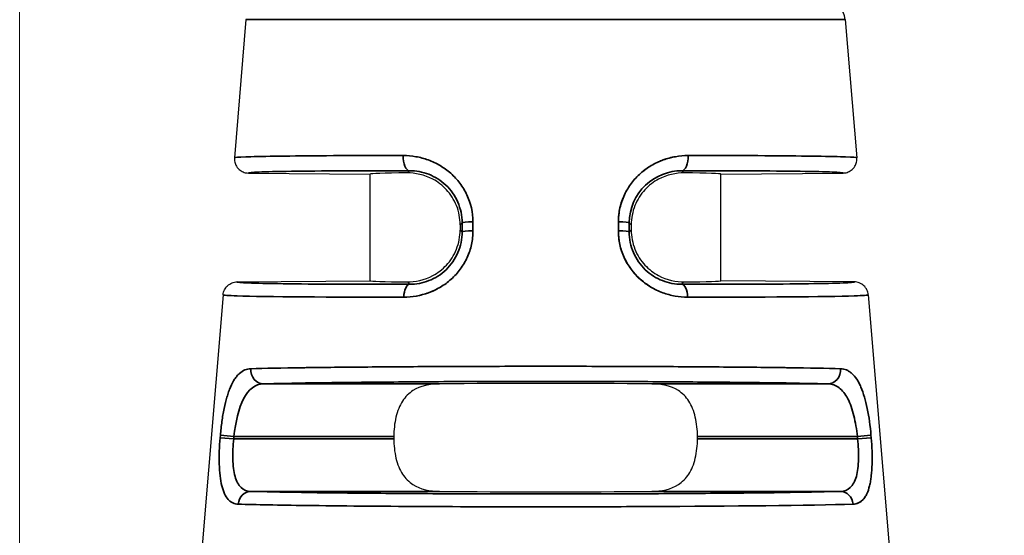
# Model space of a CAD drawing. Header units: millimetres. Extents: x 399 to 6233, y -1870 to 1602.
# Tile 423 of 656: x 4704.24 to 4718.28, y 466.23 to 473.59. Entities that reach past the tile are written whole.
import ezdxf

# ---------------------------------------------------------------- set-up
doc = ezdxf.new("R2010")
doc.units = ezdxf.units.MM
for name, color, linetype, lineweight in [('AM_5', 3, 'Continuous', 25), ('可見 (ISO)', 7, 'Continuous', 25), ('窄部可見 (ISO)', 7, 'Continuous', 35)]:
    doc.layers.add(name, color=color, linetype=linetype, lineweight=lineweight)
doc.styles.add('尺寸標註', font='romans.shx', dxfattribs={"bigfont": 'CHINESET.SHX'})
doc.dimstyles.new('CNS1$0', dxfattribs={"dimtxt": 2.5, "dimasz": 2.5, "dimexe": 1, "dimexo": 1, "dimgap": 1.5, "dimtad": 1, "dimtoh": 1, "dimdec": 1, "dimdsep": 46, "dimtxsty": '尺寸標註', "dimcen": 0, "dimclrd": 2, "dimclre": 2, "dimclrt": 1, "dimadec": 0, "dimazin": 2, "dimtp": 0.1, "dimtm": 0.1, "dimtfac": 0.71, "dimtdec": 1, "dimtmove": 0, "dimatfit": 0, "dimfxl": 0, "dimlwd": 13, "dimlwe": 13, "dimarcsym": 0})

# ---------------------------------------------------------------- blocks, each defined once
blk = doc.blocks.new('*D282')
at = {"layer": 'AM_5', "color": 2, "lineweight": 13}
for p, q in [((4704.244, 451.206), (4704.244, 505.666)), ((4864.764, 454.814), (4864.764, 505.666)), ((4862.264, 504.666), (4706.744, 504.666))]:
    blk.add_line(p, q, dxfattribs=at)
at = {"layer": 'AM_5', "color": 2, "lineweight": -2}
for points in [[(4706.744, 505.083), (4706.744, 504.249), (4704.244, 504.666)], [(4862.264, 505.083), (4862.264, 504.249), (4864.764, 504.666)]]:
    blk.add_solid(points, dxfattribs=at)
at = {"layer": 'Defpoints', "color": 0, "lineweight": -2}
for p in [(4704.244, 504.666), (4864.764, 453.814), (4704.244, 450.206)]:
    blk.add_point(p, dxfattribs=at)
at = {"layer": 'AM_5', "color": 1, "insert": (4784.504, 507.416), "char_height": 2.5, "attachment_point": 5, "style": '尺寸標註'}
blk.add_mtext('160.5', dxfattribs=at)

msp = doc.modelspace()

# ---------------------------------------------------------------- linework, layer by layer
at = {"layer": '可見 (ISO)'}
for p, q in [((4707.471, 473.592), (4707.307, 471.62)), ((4716.017, 473.592), (4716.181, 471.62)), ((4707.505, 471.403), (4709.244, 471.388)), ((4709.244, 469.866), (4709.244, 471.388)), ((4714.244, 471.388), (4715.984, 471.403)), ((4714.244, 469.866), (4714.244, 471.388)), ((4710.525, 470.664), (4710.525, 470.59)), ((4712.964, 470.664), (4712.964, 470.59)), ((4707.342, 469.849), (4709.244, 469.866)), ((4716.146, 469.849), (4714.244, 469.866)), ((4707.145, 469.666), (4706.808, 465.624)), ((4716.344, 469.666), (4716.68, 465.624)), ((4709.579, 467.644), (4709.579, 467.61)), ((4713.909, 467.61), (4713.909, 467.644))]:
    msp.add_line(p, q, dxfattribs=at)
msp.add_arc((4715.718, 473.567), 0.3, 4.7568, 90, dxfattribs=at)
for centre, major_axis, ratio, start_param, end_param in [((4711.744, 471.366), (-2.5, 0.022), 0.013962, 5.621312, 6.283322), ((4711.744, 471.366), (2.5, 0.022), 0.013962, 6.283049, 6.945058), ((4711.744, 469.888), (-2.5, -0.022), 0.013962, 6.283049, 6.945058), ((4711.744, 469.888), (2.5, -0.022), 0.013962, 5.621312, 6.283322), ((4711.744, 468.366), (2.5, 0), 0.013964, 0.920346, 2.221246), ((4711.744, 466.888), (-2.5, 0), 0.013964, 0.920346, 2.221246)]:
    msp.add_ellipse(centre, major_axis=major_axis, ratio=ratio, start_param=start_param, end_param=end_param, dxfattribs=at)
for points, knots in [([(4707.307, 471.62), (4707.306, 471.6), (4707.307, 471.58), (4707.316, 471.539), (4707.324, 471.519), (4707.349, 471.478), (4707.366, 471.458), (4707.405, 471.429), (4707.425, 471.419), (4707.465, 471.406), (4707.485, 471.403), (4707.505, 471.403)], [0, 0, 0, 0, 0.00597787, 0.00597787, 0.01247334, 0.01247334, 0.02033345, 0.02033345, 0.0269205, 0.0269205, 0.03297969, 0.03297969, 0.03297969, 0.03297969]), ([(4715.984, 471.403), (4716.004, 471.403), (4716.024, 471.406), (4716.064, 471.419), (4716.084, 471.429), (4716.122, 471.458), (4716.14, 471.478), (4716.165, 471.519), (4716.173, 471.539), (4716.182, 471.58), (4716.183, 471.6), (4716.181, 471.62)], [-0.03297969, -0.03297969, -0.03297969, -0.03297969, -0.02692074, -0.02692074, -0.02033396, -0.02033396, -0.01247383, -0.01247383, -0.0059781, -0.0059781, 0, 0, 0, 0]), ([(4710.525, 470.664), (4710.525, 470.755), (4710.507, 470.851), (4710.438, 471.025), (4710.386, 471.103), (4710.275, 471.224), (4710.201, 471.28), (4710.018, 471.379), (4709.878, 471.405), (4709.772, 471.405)], [0.579635, 0.579635, 0.579635, 0.579635, 0.6069053, 0.6069053, 0.6341755, 0.6341755, 0.6611574, 0.6611574, 0.7119661, 0.7119661, 0.7119661, 0.7119661]), ([(4713.716, 471.405), (4713.611, 471.405), (4713.471, 471.379), (4713.288, 471.28), (4713.213, 471.224), (4713.103, 471.103), (4713.051, 471.025), (4712.982, 470.851), (4712.964, 470.755), (4712.964, 470.664)], [1.026939, 1.026939, 1.026939, 1.026939, 1.0777476, 1.0777476, 1.1047295, 1.1047295, 1.1319998, 1.1319998, 1.15927, 1.15927, 1.15927, 1.15927]), ([(4709.772, 469.849), (4709.877, 469.848), (4710.017, 469.874), (4710.201, 469.974), (4710.275, 470.029), (4710.386, 470.15), (4710.437, 470.228), (4710.507, 470.403), (4710.525, 470.499), (4710.525, 470.59)], [0.4472991, 0.4472991, 0.4472991, 0.4472991, 0.4980511, 0.4980511, 0.5249922, 0.5249922, 0.5523136, 0.5523136, 0.579635, 0.579635, 0.579635, 0.579635]), ([(4712.964, 470.59), (4712.964, 470.499), (4712.982, 470.403), (4713.051, 470.228), (4713.103, 470.15), (4713.214, 470.029), (4713.288, 469.974), (4713.471, 469.874), (4713.611, 469.848), (4713.716, 469.849)], [0, 0, 0, 0, 0.0273214, 0.0273214, 0.0546428, 0.0546428, 0.0815839, 0.0815839, 0.1323359, 0.1323359, 0.1323359, 0.1323359]), ([(4707.145, 469.666), (4707.147, 469.69), (4707.153, 469.713), (4707.174, 469.757), (4707.189, 469.778), (4707.227, 469.813), (4707.249, 469.827), (4707.295, 469.845), (4707.319, 469.849), (4707.342, 469.849)], [-0.02966709, -0.02966709, -0.02966709, -0.02966709, -0.02254998, -0.02254998, -0.01483364, -0.01483364, -0.00711749, -0.00711749, -0.00000005, -0.00000005, -0.00000005, -0.00000005]), ([(4716.344, 469.666), (4716.342, 469.69), (4716.336, 469.713), (4716.315, 469.757), (4716.3, 469.778), (4716.262, 469.813), (4716.24, 469.827), (4716.194, 469.845), (4716.17, 469.849), (4716.146, 469.849)], [0, 0, 0, 0, 0.00711714, 0.00711714, 0.0148335, 0.0148335, 0.02254968, 0.02254968, 0.02966715, 0.02966715, 0.02966715, 0.02966715]), ([(4710.231, 468.394), (4710.096, 468.392), (4709.953, 468.364), (4709.798, 468.263), (4709.741, 468.207), (4709.664, 468.085), (4709.631, 468.006), (4709.589, 467.831), (4709.579, 467.735), (4709.579, 467.644)], [1.0271092, 1.0271092, 1.0271092, 1.0271092, 1.0773536, 1.0773536, 1.1044127, 1.1044127, 1.1317666, 1.1317666, 1.1591204, 1.1591204, 1.1591204, 1.1591204]), ([(4713.909, 467.644), (4713.909, 467.735), (4713.899, 467.831), (4713.857, 468.006), (4713.825, 468.085), (4713.747, 468.207), (4713.691, 468.263), (4713.536, 468.364), (4713.393, 468.392), (4713.258, 468.394)], [0.5795602, 0.5795602, 0.5795602, 0.5795602, 0.606914, 0.606914, 0.6342679, 0.6342679, 0.661327, 0.661327, 0.7115715, 0.7115715, 0.7115715, 0.7115715]), ([(4709.579, 467.61), (4709.579, 467.519), (4709.589, 467.422), (4709.631, 467.247), (4709.664, 467.169), (4709.741, 467.047), (4709.798, 466.991), (4709.953, 466.89), (4710.096, 466.862), (4710.231, 466.86)], [0, 0, 0, 0, 0.0273538, 0.0273538, 0.0547077, 0.0547077, 0.0817668, 0.0817668, 0.1320113, 0.1320113, 0.1320113, 0.1320113]), ([(4713.258, 466.86), (4713.393, 466.862), (4713.536, 466.89), (4713.691, 466.991), (4713.747, 467.047), (4713.825, 467.169), (4713.857, 467.247), (4713.899, 467.422), (4713.909, 467.519), (4713.909, 467.61)], [0.447549, 0.447549, 0.447549, 0.447549, 0.4977934, 0.4977934, 0.5248525, 0.5248525, 0.5522064, 0.5522064, 0.5795602, 0.5795602, 0.5795602, 0.5795602])]:
    msp.add_open_spline(points, degree=3, knots=knots, dxfattribs=at)
at = {"layer": '窄部可見 (ISO)'}
for p, q in [((4707.471, 473.592), (4716.017, 473.592)), ((4709.772, 471.405), (4709.804, 471.435)), ((4713.685, 471.435), (4713.716, 471.405)), ((4710.553, 470.692), (4710.525, 470.664)), ((4710.553, 470.562), (4710.553, 470.692)), ((4710.707, 470.708), (4710.707, 470.579)), ((4712.781, 470.579), (4712.782, 470.708)), ((4712.936, 470.692), (4712.936, 470.562)), ((4712.964, 470.664), (4712.936, 470.692)), ((4710.525, 470.59), (4710.553, 470.562)), ((4712.936, 470.562), (4712.964, 470.59)), ((4709.806, 469.816), (4709.772, 469.849)), ((4713.716, 469.849), (4713.682, 469.816)), ((4707.72, 468.394), (4710.231, 468.394)), ((4713.258, 468.394), (4715.769, 468.394)), ((4707.103, 467.626), (4707.106, 467.66)), ((4707.3, 467.644), (4707.106, 467.66)), ((4716.189, 467.644), (4716.383, 467.66)), ((4716.383, 467.66), (4716.386, 467.626)), ((4707.297, 467.61), (4707.103, 467.626)), ((4707.297, 467.61), (4707.3, 467.644)), ((4707.297, 467.61), (4709.579, 467.61)), ((4709.579, 467.644), (4707.3, 467.644)), ((4716.189, 467.644), (4713.909, 467.644)), ((4713.909, 467.61), (4716.192, 467.61)), ((4716.189, 467.644), (4716.192, 467.61)), ((4716.192, 467.61), (4716.386, 467.626)), ((4710.231, 466.86), (4707.541, 466.86)), ((4715.947, 466.86), (4713.258, 466.86))]:
    msp.add_line(p, q, dxfattribs=at)
for centre, major_axis, ratio, start_param, end_param in [((4709.805, 471.635), (0, -0.2), 0.457959, 4.630069, 6.267478), ((4713.683, 471.635), (0, -0.2), 0.457959, 0.015707, 1.653114), ((4710.753, 470.692), (-0.2, 0), 0.085471, 4.943372, 6.269171), ((4712.736, 470.692), (0.2, 0), 0.085471, 0.014014, 1.339813), ((4710.753, 470.562), (-0.2, 0), 0.085457, 4.942748, 6.269171), ((4712.736, 470.562), (0.2, 0), 0.085457, 0.014014, 1.340437), ((4709.808, 469.616), (0, 0.2), 0.439652, 0.015546, 1.486943), ((4713.681, 469.616), (0, 0.2), 0.439652, 4.796243, 6.267639), ((4707.72, 468.594), (0.006, -0.2), 0.896154, 4.604085, 6.251716), ((4715.769, 468.594), (-0.006, -0.2), 0.896154, 0.03147, 1.679101), ((4707.541, 466.66), (0.006, 0.2), 0.904465, 0.032739, 1.514553), ((4715.947, 466.66), (-0.006, 0.2), 0.904465, 4.768632, 6.250447)]:
    msp.add_ellipse(centre, major_axis=major_axis, ratio=ratio, start_param=start_param, end_param=end_param, dxfattribs=at)
for points, knots in [([(4707.307, 471.62), (4707.308, 471.625), (4707.364, 471.63), (4707.467, 471.634), (4707.477, 471.634), (4707.487, 471.634), (4707.497, 471.635), (4707.607, 471.639), (4707.761, 471.642), (4707.949, 471.644), (4707.972, 471.645), (4707.995, 471.645), (4708.018, 471.645), (4708.22, 471.648), (4708.457, 471.65), (4708.718, 471.651), (4708.74, 471.651), (4708.763, 471.651), (4708.786, 471.651), (4709.074, 471.652), (4709.388, 471.653), (4709.714, 471.652)], [0, 0, 0, 0, 0.228628, 0.228628, 0.228628, 0.25, 0.25, 0.25, 0.473508, 0.473508, 0.473508, 0.5, 0.5, 0.5, 0.730031, 0.730031, 0.730031, 0.75, 0.75, 0.75, 1, 1, 1, 1]), ([(4709.714, 471.652), (4709.775, 471.652), (4709.835, 471.647), (4709.924, 471.631), (4709.954, 471.625), (4710.012, 471.609), (4710.039, 471.6), (4710.129, 471.568), (4710.186, 471.541), (4710.266, 471.493), (4710.292, 471.476), (4710.343, 471.439), (4710.366, 471.421), (4710.44, 471.355), (4710.484, 471.308), (4710.561, 471.205), (4710.593, 471.151), (4710.678, 470.97), (4710.707, 470.842), (4710.707, 470.708)], [0, 0, 0, 0, 0.125, 0.125, 0.1875, 0.1875, 0.25, 0.25, 0.375, 0.375, 0.4375, 0.4375, 0.5, 0.5, 0.625, 0.625, 0.75, 0.75, 1, 1, 1, 1]), ([(4712.782, 470.708), (4712.782, 470.775), (4712.789, 470.841), (4712.818, 470.969), (4712.84, 471.033), (4712.895, 471.151), (4712.929, 471.206), (4712.987, 471.283), (4713.007, 471.308), (4713.051, 471.355), (4713.076, 471.379), (4713.146, 471.441), (4713.197, 471.478), (4713.277, 471.526), (4713.305, 471.54), (4713.361, 471.567), (4713.392, 471.579), (4713.534, 471.631), (4713.653, 471.652), (4713.775, 471.652)], [0, 0, 0, 0, 0.125, 0.125, 0.25, 0.25, 0.375, 0.375, 0.4375, 0.4375, 0.5, 0.5, 0.625, 0.625, 0.6875, 0.6875, 0.75, 0.75, 1, 1, 1, 1]), ([(4713.775, 471.652), (4713.714, 471.652), (4713.653, 471.647), (4713.564, 471.631), (4713.535, 471.625), (4713.477, 471.609), (4713.449, 471.6), (4713.395, 471.581), (4713.372, 471.571), (4713.349, 471.561)], [0, 0, 0, 0, 0.125, 0.125, 0.1875, 0.1875, 0.25, 0.25, 0.3002824, 0.3002824, 0.3002824, 0.3002824]), ([(4713.775, 471.652), (4714.101, 471.653), (4714.415, 471.652), (4714.703, 471.651), (4714.726, 471.651), (4714.748, 471.651), (4714.771, 471.651), (4715.032, 471.65), (4715.269, 471.648), (4715.471, 471.645), (4715.494, 471.645), (4715.517, 471.645), (4715.539, 471.644), (4715.728, 471.642), (4715.882, 471.639), (4715.991, 471.635), (4716.002, 471.634), (4716.012, 471.634), (4716.021, 471.634), (4716.125, 471.63), (4716.181, 471.625), (4716.181, 471.62)], [0, 0, 0, 0, 0.25, 0.25, 0.25, 0.269969, 0.269969, 0.269969, 0.5, 0.5, 0.5, 0.526492, 0.526492, 0.526492, 0.75, 0.75, 0.75, 0.771372, 0.771372, 0.771372, 1, 1, 1, 1]), ([(4713.184, 471.467), (4713.18, 471.464), (4713.176, 471.461), (4713.16, 471.449), (4713.148, 471.441), (4713.137, 471.432)], [0.4270771, 0.4270771, 0.4270771, 0.4270771, 0.4375, 0.4375, 0.46636923, 0.46636923, 0.46636923, 0.46636923]), ([(4707.505, 471.403), (4707.505, 471.408), (4707.557, 471.413), (4707.658, 471.417), (4707.761, 471.422), (4707.917, 471.425), (4708.118, 471.428), (4708.32, 471.431), (4708.567, 471.433), (4708.852, 471.434), (4709.136, 471.436), (4709.458, 471.436), (4709.804, 471.435)], [0, 0, 0, 0, 0.245499, 0.245499, 0.245499, 0.496999, 0.496999, 0.496999, 0.7485, 0.7485, 0.7485, 1, 1, 1, 1]), ([(4709.804, 471.435), (4709.895, 471.436), (4709.989, 471.419), (4710.077, 471.385), (4710.165, 471.35), (4710.249, 471.298), (4710.321, 471.231), (4710.392, 471.163), (4710.451, 471.08), (4710.491, 470.988), (4710.531, 470.895), (4710.553, 470.793), (4710.553, 470.692)], [0, 0, 0, 0, 0.25, 0.25, 0.25, 0.5, 0.5, 0.5, 0.75, 0.75, 0.75, 1, 1, 1, 1]), ([(4712.936, 470.692), (4712.936, 470.899), (4713.025, 471.095), (4713.313, 471.367), (4713.502, 471.436), (4713.685, 471.435)], [0, 0, 0, 0, 0.5, 0.5, 1, 1, 1, 1]), ([(4713.685, 471.435), (4714.031, 471.436), (4714.352, 471.436), (4714.637, 471.434), (4714.921, 471.433), (4715.169, 471.431), (4715.371, 471.428), (4715.572, 471.425), (4715.728, 471.422), (4715.831, 471.417), (4715.932, 471.413), (4715.984, 471.408), (4715.984, 471.403)], [0, 0, 0, 0, 0.2515, 0.2515, 0.2515, 0.503001, 0.503001, 0.503001, 0.754501, 0.754501, 0.754501, 1, 1, 1, 1]), ([(4712.874, 471.106), (4712.872, 471.101), (4712.87, 471.096), (4712.811, 470.97), (4712.782, 470.842), (4712.782, 470.708)], [0.7395488, 0.7395488, 0.7395488, 0.7395488, 0.75, 0.75, 1, 1, 1, 1]), ([(4710.707, 470.579), (4710.708, 470.513), (4710.701, 470.448), (4710.673, 470.321), (4710.652, 470.258), (4710.598, 470.139), (4710.565, 470.084), (4710.508, 470.006), (4710.488, 469.981), (4710.444, 469.933), (4710.42, 469.909), (4710.349, 469.846), (4710.299, 469.808), (4710.218, 469.76), (4710.19, 469.745), (4710.133, 469.718), (4710.102, 469.705), (4709.96, 469.653), (4709.842, 469.632), (4709.72, 469.632)], [0, 0, 0, 0, 0.125, 0.125, 0.25, 0.25, 0.375, 0.375, 0.4375, 0.4375, 0.5, 0.5, 0.625, 0.625, 0.6875, 0.6875, 0.75, 0.75, 1, 1, 1, 1]), ([(4710.553, 470.562), (4710.553, 470.461), (4710.533, 470.36), (4710.493, 470.268), (4710.454, 470.176), (4710.396, 470.091), (4710.324, 470.023), (4710.252, 469.954), (4710.168, 469.901), (4710.079, 469.867), (4709.99, 469.832), (4709.897, 469.816), (4709.806, 469.816)], [0, 0, 0, 0, 0.25, 0.25, 0.25, 0.5, 0.5, 0.5, 0.75, 0.75, 0.75, 1, 1, 1, 1]), ([(4713.768, 469.632), (4713.708, 469.632), (4713.647, 469.638), (4713.559, 469.653), (4713.529, 469.66), (4713.471, 469.676), (4713.444, 469.684), (4713.354, 469.717), (4713.297, 469.744), (4713.189, 469.809), (4713.14, 469.845), (4712.994, 469.977), (4712.918, 470.079), (4712.808, 470.32), (4712.781, 470.447), (4712.781, 470.579)], [0, 0, 0, 0, 0.125, 0.125, 0.1875, 0.1875, 0.25, 0.25, 0.375, 0.375, 0.5, 0.5, 0.75, 0.75, 1, 1, 1, 1]), ([(4712.781, 470.579), (4712.781, 470.513), (4712.788, 470.448), (4712.815, 470.321), (4712.836, 470.258), (4712.891, 470.139), (4712.923, 470.084), (4712.981, 470.006), (4713.001, 469.981), (4713.045, 469.933), (4713.069, 469.909), (4713.132, 469.853), (4713.173, 469.821), (4713.217, 469.793)], [0, 0, 0, 0, 0.125, 0.125, 0.25, 0.25, 0.375, 0.375, 0.4375, 0.4375, 0.5, 0.5, 0.6038464, 0.6038464, 0.6038464, 0.6038464]), ([(4713.682, 469.816), (4713.592, 469.816), (4713.498, 469.832), (4713.409, 469.867), (4713.32, 469.901), (4713.235, 469.955), (4713.164, 470.023), (4713.093, 470.092), (4713.034, 470.176), (4712.995, 470.269), (4712.956, 470.361), (4712.935, 470.462), (4712.936, 470.562)], [0, 0, 0, 0, 0.25, 0.25, 0.25, 0.5, 0.5, 0.5, 0.75, 0.75, 0.75, 1, 1, 1, 1]), ([(4709.806, 469.816), (4709.436, 469.815), (4709.092, 469.815), (4708.787, 469.816), (4708.482, 469.818), (4708.216, 469.82), (4707.999, 469.823), (4707.782, 469.826), (4707.615, 469.83), (4707.505, 469.834), (4707.396, 469.839), (4707.342, 469.844), (4707.342, 469.849)], [0, 0, 0, 0, 0.2515, 0.2515, 0.2515, 0.503, 0.503, 0.503, 0.7545, 0.7545, 0.7545, 1, 1, 1, 1]), ([(4716.146, 469.849), (4716.147, 469.844), (4716.092, 469.839), (4715.984, 469.834), (4715.873, 469.83), (4715.706, 469.826), (4715.49, 469.823), (4715.273, 469.82), (4715.007, 469.818), (4714.702, 469.816), (4714.397, 469.815), (4714.052, 469.815), (4713.682, 469.816)], [0, 0, 0, 0, 0.2455, 0.2455, 0.2455, 0.497, 0.497, 0.497, 0.7485, 0.7485, 0.7485, 1, 1, 1, 1]), ([(4709.72, 469.632), (4708.675, 469.63), (4707.741, 469.636), (4707.347, 469.65), (4707.216, 469.654), (4707.144, 469.66), (4707.145, 469.666)], [0, 0, 0, 0, 0.75, 0.75, 0.75, 1, 1, 1, 1]), ([(4709.72, 469.632), (4709.781, 469.632), (4709.841, 469.638), (4709.93, 469.653), (4709.959, 469.66), (4710.017, 469.676), (4710.045, 469.684), (4710.115, 469.71), (4710.154, 469.727), (4710.191, 469.746)], [0, 0, 0, 0, 0.125, 0.125, 0.1875, 0.1875, 0.25, 0.25, 0.3337622, 0.3337622, 0.3337622, 0.3337622]), ([(4716.344, 469.666), (4716.344, 469.66), (4716.273, 469.654), (4716.142, 469.65), (4715.748, 469.636), (4714.813, 469.63), (4713.768, 469.632)], [0, 0, 0, 0, 0.25, 0.25, 0.25, 1, 1, 1, 1]), ([(4707.541, 468.61), (4707.739, 468.616), (4707.988, 468.62), (4708.273, 468.624), (4708.299, 468.625), (4708.325, 468.625), (4708.351, 468.626), (4708.631, 468.629), (4708.943, 468.633), (4709.271, 468.635), (4709.314, 468.636), (4709.358, 468.636), (4709.402, 468.636), (4709.743, 468.639), (4710.1, 468.641), (4710.458, 468.643), (4710.495, 468.643), (4710.532, 468.643), (4710.569, 468.643), (4710.965, 468.644), (4711.361, 468.645), (4711.744, 468.645), (4712.128, 468.645), (4712.524, 468.644), (4712.92, 468.643), (4712.957, 468.643), (4712.994, 468.643), (4713.031, 468.643), (4713.389, 468.641), (4713.746, 468.639), (4714.087, 468.636), (4714.131, 468.636), (4714.175, 468.636), (4714.218, 468.635), (4714.546, 468.633), (4714.858, 468.629), (4715.138, 468.626), (4715.164, 468.625), (4715.19, 468.625), (4715.216, 468.624), (4715.501, 468.62), (4715.75, 468.616), (4715.948, 468.61)], [0, 0, 0, 0, 0.114632, 0.114632, 0.114632, 0.125, 0.125, 0.125, 0.235389, 0.235389, 0.235389, 0.25, 0.25, 0.25, 0.363358, 0.363358, 0.363358, 0.375, 0.375, 0.375, 0.5, 0.5, 0.5, 0.625, 0.625, 0.625, 0.636634, 0.636634, 0.636634, 0.75, 0.75, 0.75, 0.764607, 0.764607, 0.764607, 0.875, 0.875, 0.875, 0.885367, 0.885367, 0.885367, 1, 1, 1, 1]), ([(4707.106, 467.66), (4707.111, 467.727), (4707.119, 467.792), (4707.136, 467.919), (4707.147, 467.982), (4707.171, 468.1), (4707.184, 468.155), (4707.207, 468.232), (4707.215, 468.257), (4707.232, 468.305), (4707.241, 468.328), (4707.268, 468.392), (4707.288, 468.429), (4707.32, 468.477), (4707.331, 468.492), (4707.354, 468.52), (4707.367, 468.532), (4707.427, 468.586), (4707.481, 468.609), (4707.541, 468.61)], [0, 0, 0, 0, 0.125, 0.125, 0.25, 0.25, 0.375, 0.375, 0.4375, 0.4375, 0.5, 0.5, 0.625, 0.625, 0.6875, 0.6875, 0.75, 0.75, 1, 1, 1, 1]), ([(4715.948, 468.61), (4715.978, 468.609), (4716.006, 468.603), (4716.047, 468.587), (4716.06, 468.58), (4716.086, 468.563), (4716.098, 468.554), (4716.136, 468.52), (4716.159, 468.493), (4716.191, 468.444), (4716.201, 468.427), (4716.221, 468.39), (4716.23, 468.371), (4716.258, 468.305), (4716.275, 468.257), (4716.305, 468.155), (4716.318, 468.101), (4716.355, 467.92), (4716.372, 467.793), (4716.383, 467.66)], [0, 0, 0, 0, 0.125, 0.125, 0.1875, 0.1875, 0.25, 0.25, 0.375, 0.375, 0.4375, 0.4375, 0.5, 0.5, 0.625, 0.625, 0.75, 0.75, 1, 1, 1, 1]), ([(4707.3, 467.644), (4707.322, 467.85), (4707.366, 468.045), (4707.508, 468.319), (4707.605, 468.391), (4707.72, 468.394)], [0, 0, 0, 0, 0.5, 0.5, 1, 1, 1, 1]), ([(4707.72, 468.394), (4707.904, 468.399), (4708.141, 468.404), (4708.7, 468.412), (4709.023, 468.416), (4709.729, 468.422), (4710.113, 468.425), (4710.913, 468.428), (4711.329, 468.429), (4712.16, 468.429), (4712.576, 468.428), (4713.376, 468.425), (4713.76, 468.422), (4714.466, 468.416), (4714.789, 468.412), (4715.348, 468.404), (4715.584, 468.399), (4715.769, 468.394)], [0, 0, 0, 0, 0.125, 0.125, 0.25, 0.25, 0.375, 0.375, 0.5, 0.5, 0.625, 0.625, 0.75, 0.75, 0.875, 0.875, 1, 1, 1, 1]), ([(4715.769, 468.394), (4715.826, 468.392), (4715.88, 468.374), (4715.927, 468.339), (4715.975, 468.303), (4716.017, 468.25), (4716.052, 468.182), (4716.087, 468.114), (4716.116, 468.03), (4716.138, 467.938), (4716.161, 467.846), (4716.178, 467.745), (4716.189, 467.644)], [0, 0, 0, 0, 0.25, 0.25, 0.25, 0.5, 0.5, 0.5, 0.75, 0.75, 0.75, 1, 1, 1, 1]), ([(4707.361, 466.677), (4707.332, 466.677), (4707.306, 466.683), (4707.27, 466.7), (4707.259, 466.707), (4707.237, 466.724), (4707.227, 466.733), (4707.197, 466.767), (4707.179, 466.794), (4707.149, 466.86), (4707.137, 466.896), (4707.104, 467.029), (4707.094, 467.13), (4707.087, 467.371), (4707.091, 467.496), (4707.103, 467.626)], [0, 0, 0, 0, 0.125, 0.125, 0.1875, 0.1875, 0.25, 0.25, 0.375, 0.375, 0.5, 0.5, 0.75, 0.75, 1, 1, 1, 1]), ([(4707.541, 466.86), (4707.487, 466.861), (4707.439, 466.879), (4707.401, 466.915), (4707.363, 466.951), (4707.334, 467.005), (4707.315, 467.074), (4707.296, 467.142), (4707.286, 467.226), (4707.283, 467.318), (4707.281, 467.41), (4707.286, 467.511), (4707.297, 467.61)], [0, 0, 0, 0, 0.25, 0.25, 0.25, 0.5, 0.5, 0.5, 0.75, 0.75, 0.75, 1, 1, 1, 1]), ([(4716.192, 467.61), (4716.203, 467.51), (4716.208, 467.409), (4716.205, 467.318), (4716.203, 467.226), (4716.193, 467.142), (4716.174, 467.073), (4716.154, 467.004), (4716.125, 466.951), (4716.087, 466.915), (4716.049, 466.879), (4716.001, 466.861), (4715.947, 466.86)], [0, 0, 0, 0, 0.25, 0.25, 0.25, 0.5, 0.5, 0.5, 0.75, 0.75, 0.75, 1, 1, 1, 1]), ([(4716.386, 467.626), (4716.392, 467.561), (4716.396, 467.497), (4716.4, 467.371), (4716.4, 467.309), (4716.397, 467.19), (4716.393, 467.135), (4716.385, 467.057), (4716.381, 467.033), (4716.373, 466.985), (4716.368, 466.961), (4716.352, 466.897), (4716.34, 466.859), (4716.317, 466.81), (4716.309, 466.795), (4716.291, 466.767), (4716.281, 466.754), (4716.232, 466.701), (4716.185, 466.678), (4716.128, 466.677)], [0, 0, 0, 0, 0.125, 0.125, 0.25, 0.25, 0.375, 0.375, 0.4375, 0.4375, 0.5, 0.5, 0.625, 0.625, 0.6875, 0.6875, 0.75, 0.75, 1, 1, 1, 1]), ([(4715.947, 466.86), (4715.761, 466.854), (4715.518, 466.849), (4714.939, 466.84), (4714.602, 466.836), (4713.863, 466.83), (4713.46, 466.827), (4712.62, 466.824), (4712.182, 466.823), (4711.307, 466.823), (4710.869, 466.824), (4710.028, 466.827), (4709.625, 466.83), (4708.886, 466.836), (4708.55, 466.84), (4707.971, 466.849), (4707.728, 466.854), (4707.541, 466.86)], [0, 0, 0, 0, 0.125, 0.125, 0.25, 0.25, 0.375, 0.375, 0.5, 0.5, 0.625, 0.625, 0.75, 0.75, 0.875, 0.875, 1, 1, 1, 1]), ([(4707.183, 466.79), (4707.185, 466.787), (4707.187, 466.784), (4707.19, 466.779), (4707.192, 466.776), (4707.194, 466.773)], [0.67456602, 0.67456602, 0.67456602, 0.67456602, 0.6875, 0.6875, 0.69979369, 0.69979369, 0.69979369, 0.69979369]), ([(4716.128, 466.677), (4715.517, 466.659), (4714.384, 466.648), (4713.228, 466.643), (4713.144, 466.642), (4713.059, 466.642), (4712.974, 466.642), (4712.56, 466.64), (4712.145, 466.639), (4711.744, 466.639), (4710.596, 466.639), (4709.306, 466.646), (4708.329, 466.658), (4707.943, 466.664), (4707.608, 466.67), (4707.361, 466.677)], [0, 0, 0, 0, 0.349459, 0.349459, 0.349459, 0.375, 0.375, 0.375, 0.5, 0.5, 0.5, 0.858428, 0.858428, 0.858428, 1, 1, 1, 1]), ([(4716.128, 466.677), (4716.156, 466.677), (4716.182, 466.683), (4716.218, 466.7), (4716.23, 466.707), (4716.251, 466.724), (4716.261, 466.733), (4716.284, 466.757), (4716.295, 466.773), (4716.305, 466.79)], [0, 0, 0, 0, 0.125, 0.125, 0.1875, 0.1875, 0.25, 0.25, 0.3249341, 0.3249341, 0.3249341, 0.3249341])]:
    msp.add_open_spline(points, degree=3, knots=knots, dxfattribs=at)

# ---------------------------------------------------------------- dimensions: what is measured, and where the dimension line sits
at = {"layer": 'AM_5'}
dim = msp.add_linear_dim(base=(4704.244, 504.666), p1=(4864.764, 453.814), p2=(4704.244, 450.206), dimstyle='CNS1$0', override={"dimfxl": 4, "dimarcsym": 1}, dxfattribs=at)
dim.commit()
dim.dimension.update_dxf_attribs({"geometry": '*D282', "text_midpoint": (4784.504, 507.416)})

doc.saveas('drawing.dxf')
